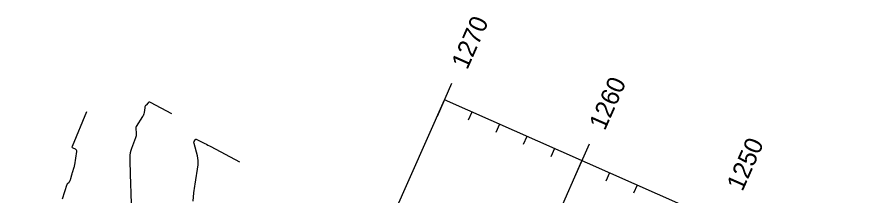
# Model space of a CAD drawing. Extents: x 658976 to 668721, y 639543 to 647196.
# Drawn here: x 662856.8 to 663136, y 643511.3 to 643570.6 of the extents above; entities that cross this region are included whole.
import ezdxf

# ---------------------------------------------------------------- set-up
doc = ezdxf.new("R2010")
doc.units = 0
for name, color, linetype in [('Ex_Major Contours', 7, 'Continuous'), ('Ex_Minor Contours', 7, 'Continuous'), ('R_Axis', 7, 'Continuous'), ('R_Axis Annot', 7, 'Continuous'), ('R_Grid', 7, 'Continuous')]:
    doc.layers.add(name, color=color, linetype=linetype)

msp = doc.modelspace()

# ---------------------------------------------------------------- linework, layer by layer
at = {"layer": 'Ex_Major Contours'}
msp.add_lwpolyline([(662915.37, 643509.25), (662915.65, 643512.12), (662915.73, 643512.84), (662915.82, 643513.55), (662915.91, 643514.27), (662916.02, 643514.98), (662917.01, 643521.36), (662917.09, 643522.12), (662917.09, 643522.88), (662917, 643523.63), (662916.84, 643524.38), (662915.68, 643528.52), (662915.65, 643528.68), (662915.66, 643528.84), (662915.69, 643528.99), (662915.76, 643529.14), (662916.11, 643529.73), (662916.2, 643529.84), (662916.31, 643529.91), (662916.44, 643529.91), (662916.58, 643529.86), (662919.28, 643528.49), (662919.78, 643528.23), (662920.27, 643527.97), (662920.77, 643527.71), (662921.27, 643527.45), (662930.8, 643522.34)], dxfattribs=at)
at = {"layer": 'Ex_Minor Contours'}
for points in [[(662908.31, 643538.39), (662901.27, 643542.17), (662901.04, 643542.25), (662900.83, 643542.26), (662900.63, 643542.19), (662900.45, 643542.04), (662899.73, 643541.29), (662899.57, 643541.09), (662899.44, 643540.88), (662899.36, 643540.65), (662899.31, 643540.4), (662899.1, 643538.75), (662899.03, 643538.4), (662898.93, 643538.06), (662898.79, 643537.73), (662898.61, 643537.42), (662896.45, 643534.13), (662896.42, 643534.09), (662896.41, 643534.05), (662896.39, 643534.01), (662896.38, 643533.98), (662896.33, 643533.81), (662896.32, 643533.77), (662896.31, 643533.73), (662896.31, 643533.69), (662896.31, 643533.65), (662896.45, 643531.69), (662896.46, 643531.35), (662896.43, 643531.02), (662896.36, 643530.69), (662896.26, 643530.37), (662894.89, 643526.81), (662894.65, 643526.11), (662894.49, 643525.39), (662894.4, 643524.66), (662894.38, 643523.92), (662894.51, 643517.21), (662894.54, 643516.16), (662894.57, 643515.1), (662894.6, 643514.04), (662894.63, 643512.98), (662894.82, 643507.35)], [(662871.94, 643510.13), (662873.56, 643514.97), (662873.59, 643515.05), (662873.64, 643515.13), (662873.7, 643515.19), (662873.76, 643515.25), (662874.07, 643515.45), (662874.14, 643515.51), (662874.2, 643515.57), (662874.25, 643515.64), (662874.29, 643515.72), (662874.57, 643516.3), (662874.63, 643516.42), (662874.67, 643516.55), (662874.72, 643516.68), (662874.75, 643516.81), (662875.08, 643518.11), (662875.15, 643518.37), (662875.22, 643518.63), (662875.3, 643518.88), (662875.38, 643519.14), (662875.78, 643520.3), (662875.86, 643520.58), (662875.94, 643520.86), (662876, 643521.14), (662876.05, 643521.43), (662876.7, 643525.87), (662876.71, 643526.09), (662876.65, 643526.27), (662876.53, 643526.43), (662876.35, 643526.55), (662875.49, 643526.98), (662875.32, 643527.1), (662875.22, 643527.25), (662875.2, 643527.43), (662875.25, 643527.63), (662880.1, 643539.13)]]:
    msp.add_lwpolyline(points, dxfattribs=at)
at = {"layer": 'R_Axis'}
for p, q in [((663001.28, 643548.49), (662996.42, 643537.52)), ((663136.02, 643482.31), (662998.85, 643543.01)), ((663007.99, 643538.96), (663006.78, 643536.22)), ((663017.14, 643534.91), (663015.92, 643532.17)), ((663026.28, 643530.87), (663025.07, 643528.12)), ((663047, 643528.26), (663042.14, 643517.29)), ((663035.43, 643526.82), (663034.21, 643524.08)), ((663053.71, 643518.73), (663052.5, 643515.98)), ((663062.86, 643514.68), (663061.65, 643511.94))]:
    msp.add_line(p, q, dxfattribs=at)
at = {"layer": 'R_Grid'}
for p, q in [((662695.34, 642857.16), (662998.85, 643543.01)), ((663136.02, 643482.31), (662998.85, 643543.01)), ((662741.07, 642836.93), (663044.57, 643522.77))]:
    msp.add_line(p, q, dxfattribs=at)

# ---------------------------------------------------------------- texts
at = {"layer": 'R_Axis Annot'}
for s, p in [('1270', (663006.45, 643552.77)), ('1260', (663052.17, 643532.53)), ('1250', (663097.89, 643512.3))]:
    msp.add_text(s, height=6, rotation=66.1295, dxfattribs=at).set_placement(p)

doc.saveas('drawing.dxf')
